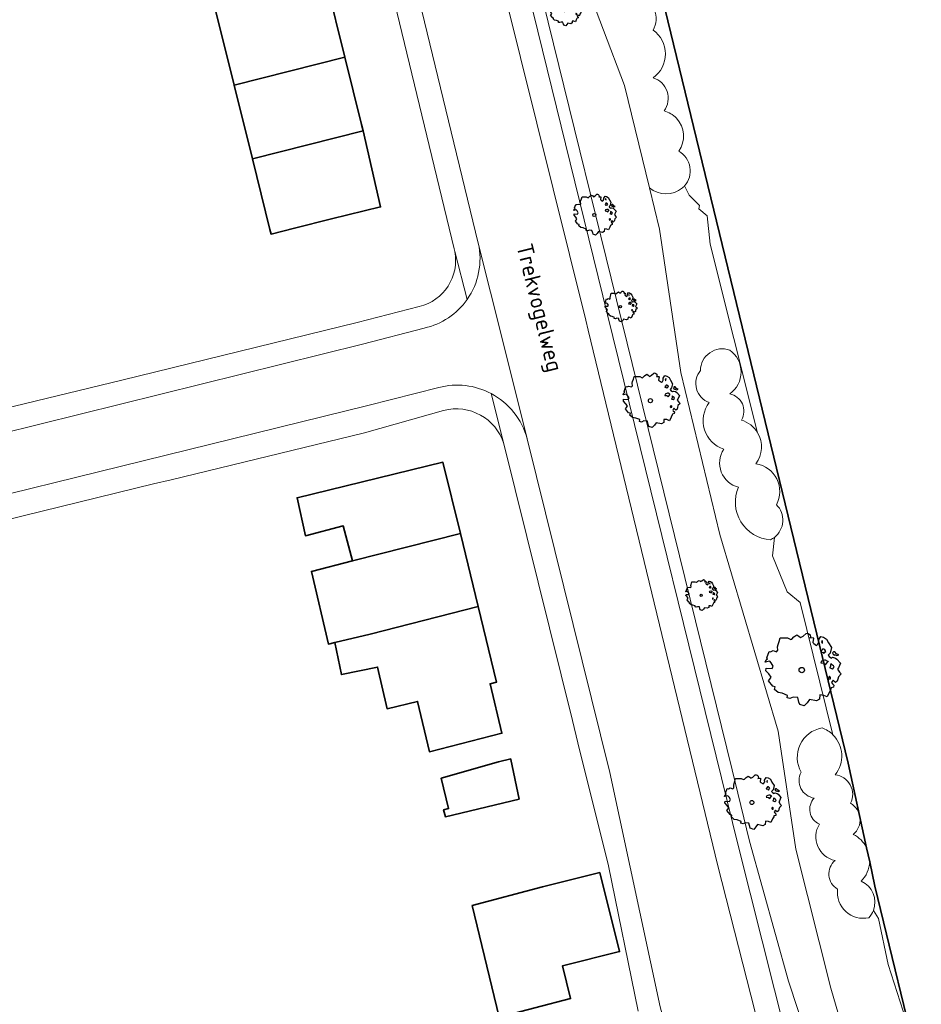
# Model space of a CAD drawing. Header units: metres. Extents: x 152391 to 157968, y 462336 to 467280.
# Tile 602 of 656: x 156572 to 156647, y 464230 to 464312. Entities that reach past the tile are written whole.
import ezdxf
from ezdxf.enums import TextEntityAlignment as Align

# ---------------------------------------------------------------- set-up
doc = ezdxf.new("R2010")
doc.units = ezdxf.units.M
doc.header["$LTSCALE"] = 0.75
doc.layers.get('0').update_dxf_attribs({"lineweight": 25})
for name, color, linetype, lineweight in [('B-GV-GR-BOOM-S', 252, 'Continuous', 25), ('B-WE-GK-BESCHOEIING-G', 251, 'GK-BESCHOEIING', 35), ('B-WE-GR-BOS_LOOF-GV', 251, 'Continuous', 13), ('B-WE-GW-TALUD_KRUIN-G', 251, 'Continuous', 18), ('B-WE-OG-BEBOUWING-GV', 6, 'Continuous', 35), ('B-WE-OG-TERREIN_CULTUURSCHEIDING-GV', 251, 'Continuous', 18), ('B-WE-OG-TOPOGRAFIE-T18', 1, 'Continuous', 18), ('B-WE-OG-WATER_SLOOT-GV', 251, 'Continuous', 18), ('B-WE-VH-VERHARDING_ASFALT-GV', 251, 'Continuous', 18), ('B-WE-VH-VERHARDING_TEGEL-GV', 251, 'Continuous', 18)]:
    doc.layers.add(name, color=color, linetype=linetype, lineweight=lineweight)
doc.styles.add('NLCS-ISO-M750-T18', font='NLCS-ISO.ttf', dxfattribs={"height": 1.35})
doc.linetypes.add('GK-BESCHOEIING', pattern='A,30,-5,[1,NLCS.SHX,S=1,R=0,X=0,Y=0],-5', length=40)

# ---------------------------------------------------------------- blocks, each defined once
blk = doc.blocks.new('SGR-BOOM_21_30')
at = {"linetype": 'Continuous'}
for p, q in [((-0.365, 1.548), (-0.226, 1.647)), ((-0.226, 1.647), (-0.133, 1.581)), ((0.065, 1.581), (0.205, 1.712)), ((0.205, 1.712), (0.263, 1.729)), ((0.263, 1.729), (0.333, 1.696)), ((0.333, 1.696), (0.391, 1.647)), ((0.391, 1.647), (0.402, 1.532)), ((-1.633, 0.579), (-1.528, 0.875)), ((-1.528, 0.875), (-1.458, 0.858)), ((-1.458, 0.858), (-1.342, 0.908)), ((-1.342, 0.908), (-1.179, 0.858)), ((-1.179, 0.858), (-1.121, 0.924)), ((-1.133, 1.088), (-1.109, 1.187)), ((-1.121, 0.924), (-1.133, 1.088)), ((-1.109, 1.187), (-1.051, 1.335)), ((-1.051, 1.335), (-1.016, 1.499)), ((-1.016, 1.499), (-0.668, 1.499)), ((-0.668, 1.499), (-0.516, 1.433)), ((-0.516, 1.433), (-0.47, 1.45)), ((-0.47, 1.45), (-0.365, 1.548)), ((-0.133, 1.581), (-0.063, 1.515)), ((-0.063, 1.515), (0.065, 1.581)), ((0.402, 1.532), (0.379, 1.499)), ((0.379, 1.499), (0.53, 1.515)), ((0.542, 1.483), (0.507, 1.285)), ((0.507, 1.285), (0.565, 1.236)), ((0.53, 1.515), (0.542, 1.483)), ((0.565, 1.236), (0.693, 1.154)), ((0.693, 1.154), (0.751, 1.203)), ((0.751, 1.203), (0.798, 1.285)), ((0.786, 1.4), (0.891, 1.565)), ((0.798, 1.285), (0.786, 1.4)), ((0.891, 1.565), (1.019, 1.532)), ((0.937, 0.908), (0.891, 0.875)), ((0.891, 0.875), (0.926, 0.825)), ((0.972, 1.368), (0.926, 1.335)), ((0.926, 1.335), (0.949, 1.253)), ((0.926, 0.825), (0.984, 0.842)), ((0.972, 0.973), (0.937, 0.908)), ((0.949, 1.253), (0.961, 1.236)), ((0.961, 1.269), (0.972, 1.368)), ((1.03, 0.973), (0.972, 0.973)), ((0.984, 0.842), (1.03, 0.776)), ((1.019, 1.532), (1.158, 1.45)), ((1.077, 0.94), (1.03, 0.973)), ((1.03, 0.776), (1.077, 0.842)), ((1.124, 0.875), (1.077, 0.94)), ((1.077, 0.842), (1.124, 0.875)), ((1.158, 1.45), (1.251, 1.269)), ((1.251, 1.269), (1.379, 1.055)), ((1.379, 1.055), (1.321, 0.793)), ((1.472, 0.858), (1.438, 0.809)), ((1.542, 0.858), (1.472, 0.858)), ((1.624, 0.76), (1.542, 0.858)), ((-1.703, 0.365), (-1.656, 0.48)), ((-1.493, 0.415), (-1.703, 0.365)), ((-1.679, -0.029), (-1.668, 0.086)), ((-1.668, 0.086), (-1.389, 0.07)), ((-1.656, 0.48), (-1.598, 0.53)), ((-1.598, 0.53), (-1.633, 0.579)), ((-1.423, 0.333), (-1.493, 0.415)), ((-1.33, 0.185), (-1.423, 0.333)), ((-1.389, 0.07), (-1.33, 0.185)), ((0.926, 0.415), (0.891, 0.333)), ((0.891, 0.333), (1.03, 0.316)), ((1.054, 0.464), (0.926, 0.415)), ((1.03, 0.316), (1.112, 0.251)), ((1.112, 0.464), (1.054, 0.464)), ((1.217, 0.398), (1.112, 0.464)), ((1.112, 0.251), (1.205, 0.365)), ((1.205, 0.365), (1.24, 0.415)), ((1.321, 0.793), (1.228, 0.694)), ((1.228, 0.694), (1.275, 0.628)), ((1.275, 0.628), (1.379, 0.563)), ((1.344, 0.185), (1.31, 0.103)), ((1.434, 0.049), (1.31, 0.103)), ((1.356, 0.3), (1.344, 0.234)), ((1.344, 0.234), (1.344, 0.185)), ((1.426, 0.234), (1.356, 0.3)), ((1.379, 0.563), (1.438, 0.595)), ((1.472, 0.201), (1.426, 0.234)), ((1.434, 0.049), (1.507, 0.136)), ((1.438, 0.809), (1.461, 0.743)), ((1.438, 0.595), (1.565, 0.563)), ((1.461, 0.743), (1.531, 0.694)), ((1.507, 0.136), (1.472, 0.201)), ((1.531, 0.727), (1.635, 0.678)), ((1.531, 0.694), (1.542, 0.727)), ((1.565, 0.563), (1.635, 0.513)), ((1.728, 0.71), (1.624, 0.76)), ((1.635, 0.678), (1.728, 0.71)), ((1.635, 0.513), (1.81, 0.316)), ((1.717, 0.103), (1.67, 0.037)), ((1.67, 0.037), (1.763, -0.094)), ((1.81, 0.316), (1.717, 0.103)), ((-1.54, -0.177), (-1.679, -0.029)), ((-1.551, -0.505), (-1.493, -0.423)), ((-1.354, -0.752), (-1.551, -0.505)), ((-1.435, -0.324), (-1.54, -0.177)), ((-1.493, -0.423), (-1.435, -0.324)), ((-1.249, -0.784), (-1.354, -0.752)), ((-1.272, -0.899), (-1.249, -0.784)), ((1.286, -0.292), (1.24, -0.357)), ((1.24, -0.357), (1.251, -0.423)), ((1.263, -0.423), (1.333, -0.407)), ((1.333, -0.341), (1.286, -0.292)), ((1.333, -0.407), (1.333, -0.341)), ((1.484, -0.801), (1.368, -0.834)), ((1.461, -0.472), (1.391, -0.587)), ((1.391, -0.587), (1.426, -0.637)), ((1.426, -0.637), (1.496, -0.702)), ((1.577, -0.587), (1.461, -0.472)), ((1.496, -0.702), (1.484, -0.801)), ((1.658, -0.522), (1.577, -0.587)), ((1.682, -0.423), (1.658, -0.522)), ((1.717, -0.308), (1.682, -0.423)), ((1.845, -0.177), (1.717, -0.308)), ((1.763, -0.094), (1.845, -0.177)), ((-1.109, -1.047), (-1.272, -0.899)), ((-0.912, -1.08), (-1.109, -1.047)), ((-0.668, -1.179), (-0.912, -1.08)), ((-0.679, -1.294), (-0.668, -1.179)), ((-0.551, -1.326), (-0.679, -1.294)), ((-0.4, -1.261), (-0.551, -1.326)), ((-0.191, -1.277), (-0.4, -1.261)), ((-0.156, -1.425), (-0.191, -1.277)), ((-0.133, -1.491), (-0.156, -1.425)), ((-0.098, -1.606), (-0.133, -1.491)), ((0.112, -1.671), (-0.098, -1.606)), ((0.251, -1.524), (0.112, -1.671)), ((0.356, -1.376), (0.251, -1.524)), ((0.682, -1.441), (0.356, -1.376)), ((0.833, -1.359), (0.682, -1.441)), ((0.844, -1.162), (0.833, -1.359)), ((1.03, -1.179), (0.844, -1.162)), ((1.182, -1.244), (1.03, -1.179)), ((1.286, -1.014), (1.182, -1.244)), ((1.356, -0.883), (1.286, -1.014)), ((1.368, -0.834), (1.356, -0.883))]:
    blk.add_line(p, q, dxfattribs=at)
blk.add_circle((0, 0), 0.126, dxfattribs=at)
blk = doc.blocks.new('SGR-BOOM_31_50')
at = {"linetype": 'Continuous'}
for p, q in [((-1.479, 1.582), (-1.402, 1.78)), ((-1.402, 1.78), (-1.355, 1.999)), ((-1.355, 1.999), (-0.89, 1.999)), ((-0.89, 1.999), (-0.688, 1.911)), ((-0.688, 1.911), (-0.626, 1.933)), ((-0.626, 1.933), (-0.487, 2.064)), ((-0.487, 2.064), (-0.301, 2.196)), ((-0.301, 2.196), (-0.177, 2.108)), ((-0.177, 2.108), (-0.084, 2.02)), ((-0.084, 2.02), (0.087, 2.108)), ((0.087, 2.108), (0.273, 2.283)), ((0.273, 2.283), (0.351, 2.305)), ((0.351, 2.305), (0.444, 2.261)), ((0.444, 2.261), (0.521, 2.196)), ((0.537, 2.042), (0.506, 1.999)), ((0.506, 1.999), (0.707, 2.02)), ((0.521, 2.196), (0.537, 2.042)), ((0.723, 1.977), (0.676, 1.714)), ((0.676, 1.714), (0.754, 1.648)), ((0.707, 2.02), (0.723, 1.977)), ((0.754, 1.648), (0.924, 1.539)), ((1.002, 1.604), (1.064, 1.714)), ((1.048, 1.867), (1.188, 2.086)), ((1.064, 1.714), (1.048, 1.867)), ((1.188, 2.086), (1.358, 2.042)), ((1.296, 1.823), (1.234, 1.78)), ((1.234, 1.78), (1.265, 1.67)), ((1.265, 1.67), (1.281, 1.648)), ((1.281, 1.692), (1.296, 1.823)), ((1.358, 2.042), (1.545, 1.933)), ((1.545, 1.933), (1.669, 1.692)), ((1.669, 1.692), (1.839, 1.407)), ((-2.177, 0.772), (-2.038, 1.166)), ((-2.038, 1.166), (-1.944, 1.144)), ((-1.944, 1.144), (-1.789, 1.21)), ((-1.789, 1.21), (-1.572, 1.144)), ((-1.572, 1.144), (-1.495, 1.232)), ((-1.51, 1.451), (-1.479, 1.582)), ((-1.495, 1.232), (-1.51, 1.451)), ((0.924, 1.539), (1.002, 1.604)), ((1.25, 1.21), (1.188, 1.166)), ((1.188, 1.166), (1.234, 1.101)), ((1.234, 1.101), (1.312, 1.122)), ((1.296, 1.298), (1.25, 1.21)), ((1.374, 1.298), (1.296, 1.298)), ((1.312, 1.122), (1.374, 1.035)), ((1.436, 1.254), (1.374, 1.298)), ((1.374, 1.035), (1.436, 1.122)), ((1.498, 1.166), (1.436, 1.254)), ((1.436, 1.122), (1.498, 1.166)), ((1.762, 1.057), (1.638, 0.925)), ((1.638, 0.925), (1.7, 0.838)), ((1.7, 0.838), (1.839, 0.75)), ((1.839, 1.407), (1.762, 1.057)), ((1.963, 1.144), (1.917, 1.079)), ((1.917, 1.079), (1.948, 0.991)), ((1.948, 0.991), (2.041, 0.925)), ((2.056, 1.144), (1.963, 1.144)), ((2.041, 0.969), (2.18, 0.903)), ((2.041, 0.925), (2.056, 0.969)), ((2.165, 1.013), (2.056, 1.144)), ((2.304, 0.947), (2.165, 1.013)), ((2.18, 0.903), (2.304, 0.947)), ((-2.27, 0.487), (-2.208, 0.641)), ((-1.991, 0.553), (-2.27, 0.487)), ((-2.239, -0.038), (-2.224, 0.115)), ((-2.224, 0.115), (-1.851, 0.093)), ((-2.208, 0.641), (-2.131, 0.706)), ((-2.131, 0.706), (-2.177, 0.772)), ((-1.898, 0.444), (-1.991, 0.553)), ((-1.774, 0.246), (-1.898, 0.444)), ((-1.851, 0.093), (-1.774, 0.246)), ((1.234, 0.553), (1.188, 0.444)), ((1.188, 0.444), (1.374, 0.422)), ((1.405, 0.619), (1.234, 0.553)), ((1.374, 0.422), (1.483, 0.334)), ((1.483, 0.619), (1.405, 0.619)), ((1.622, 0.531), (1.483, 0.619)), ((1.483, 0.334), (1.607, 0.487)), ((1.607, 0.487), (1.653, 0.553)), ((1.793, 0.246), (1.746, 0.137)), ((1.911, 0.065), (1.746, 0.137)), ((1.808, 0.4), (1.793, 0.312)), ((1.793, 0.312), (1.793, 0.246)), ((1.901, 0.312), (1.808, 0.4)), ((1.839, 0.75), (1.917, 0.794)), ((1.963, 0.268), (1.901, 0.312)), ((1.911, 0.065), (2.01, 0.181)), ((1.917, 0.794), (2.087, 0.75)), ((2.01, 0.181), (1.963, 0.268)), ((2.087, 0.75), (2.18, 0.684)), ((2.18, 0.684), (2.413, 0.422)), ((2.289, 0.137), (2.227, 0.049)), ((2.227, 0.049), (2.351, -0.126)), ((2.413, 0.422), (2.289, 0.137)), ((-2.053, -0.235), (-2.239, -0.038)), ((-2.069, -0.673), (-1.991, -0.564)), ((-1.805, -1.002), (-2.069, -0.673)), ((-1.913, -0.433), (-2.053, -0.235)), ((-1.991, -0.564), (-1.913, -0.433)), ((1.715, -0.389), (1.653, -0.476)), ((1.653, -0.476), (1.669, -0.564)), ((1.684, -0.564), (1.777, -0.542)), ((1.777, -0.454), (1.715, -0.389)), ((1.777, -0.542), (1.777, -0.454)), ((1.948, -0.63), (1.855, -0.783)), ((1.855, -0.783), (1.901, -0.849)), ((2.103, -0.783), (1.948, -0.63)), ((2.211, -0.695), (2.103, -0.783)), ((2.242, -0.564), (2.211, -0.695)), ((2.289, -0.411), (2.242, -0.564)), ((2.459, -0.235), (2.289, -0.411)), ((2.351, -0.126), (2.459, -0.235)), ((-1.665, -1.046), (-1.805, -1.002)), ((-1.696, -1.199), (-1.665, -1.046)), ((-1.479, -1.396), (-1.696, -1.199)), ((-1.216, -1.44), (-1.479, -1.396)), ((-0.89, -1.571), (-1.216, -1.44)), ((-0.906, -1.725), (-0.89, -1.571)), ((1.126, -1.55), (1.11, -1.812)), ((1.374, -1.571), (1.126, -1.55)), ((1.576, -1.659), (1.374, -1.571)), ((1.715, -1.352), (1.576, -1.659)), ((1.808, -1.177), (1.715, -1.352)), ((1.824, -1.112), (1.808, -1.177)), ((1.979, -1.068), (1.824, -1.112)), ((1.901, -0.849), (1.994, -0.936)), ((1.994, -0.936), (1.979, -1.068)), ((-0.735, -1.769), (-0.906, -1.725)), ((-0.533, -1.681), (-0.735, -1.769)), ((-0.254, -1.703), (-0.533, -1.681)), ((-0.208, -1.9), (-0.254, -1.703)), ((-0.177, -1.988), (-0.208, -1.9)), ((-0.13, -2.141), (-0.177, -1.988)), ((0.149, -2.229), (-0.13, -2.141)), ((0.335, -2.031), (0.149, -2.229)), ((0.475, -1.834), (0.335, -2.031)), ((0.909, -1.922), (0.475, -1.834)), ((1.11, -1.812), (0.909, -1.922))]:
    blk.add_line(p, q, dxfattribs=at)
blk.add_circle((0, 0), 0.169, dxfattribs=at)
blk = doc.blocks.new('SGR-BOOM_50_100')
at = {"linetype": 'Continuous'}
for p, q in [((-1.869, 2.373), (-1.807, 2.665)), ((-1.807, 2.665), (-1.187, 2.665)), ((-1.187, 2.665), (-0.918, 2.548)), ((-0.918, 2.548), (-0.835, 2.577)), ((-0.835, 2.577), (-0.649, 2.752)), ((-0.649, 2.752), (-0.401, 2.928)), ((-0.401, 2.928), (-0.236, 2.811)), ((-0.236, 2.811), (-0.112, 2.694)), ((-0.112, 2.694), (0.116, 2.811)), ((0.116, 2.811), (0.364, 3.044)), ((0.364, 3.044), (0.467, 3.074)), ((0.467, 3.074), (0.591, 3.015)), ((0.591, 3.015), (0.695, 2.928)), ((0.715, 2.723), (0.674, 2.665)), ((0.674, 2.665), (0.943, 2.694)), ((0.695, 2.928), (0.715, 2.723)), ((0.964, 2.636), (0.902, 2.285)), ((0.943, 2.694), (0.964, 2.636)), ((1.398, 2.49), (1.584, 2.782)), ((1.418, 2.285), (1.398, 2.49)), ((1.584, 2.782), (1.811, 2.723)), ((1.811, 2.723), (2.059, 2.577)), ((2.059, 2.577), (2.225, 2.256)), ((-2.096, 1.526), (-1.993, 1.643)), ((-2.014, 1.935), (-1.972, 2.11)), ((-1.993, 1.643), (-2.014, 1.935)), ((-1.972, 2.11), (-1.869, 2.373)), ((0.902, 2.285), (1.005, 2.198)), ((1.005, 2.198), (1.232, 2.052)), ((1.232, 2.052), (1.336, 2.139)), ((1.336, 2.139), (1.418, 2.285)), ((1.729, 2.431), (1.646, 2.373)), ((1.646, 2.373), (1.687, 2.227)), ((1.729, 1.73), (1.667, 1.613)), ((1.687, 2.227), (1.708, 2.198)), ((1.708, 2.256), (1.729, 2.431)), ((1.832, 1.73), (1.729, 1.73)), ((1.915, 1.672), (1.832, 1.73)), ((1.997, 1.555), (1.915, 1.672)), ((2.225, 2.256), (2.452, 1.876)), ((2.452, 1.876), (2.349, 1.409)), ((-3.027, 0.65), (-2.944, 0.854)), ((-2.944, 0.854), (-2.841, 0.942)), ((-2.903, 1.029), (-2.717, 1.555)), ((-2.841, 0.942), (-2.903, 1.029)), ((-2.717, 1.555), (-2.593, 1.526)), ((-2.593, 1.526), (-2.386, 1.613)), ((-2.386, 1.613), (-2.096, 1.526)), ((1.667, 1.613), (1.584, 1.555)), ((1.584, 1.555), (1.646, 1.467)), ((1.646, 1.467), (1.749, 1.497)), ((1.873, 0.825), (1.646, 0.737)), ((1.749, 1.497), (1.832, 1.38)), ((1.832, 1.38), (1.915, 1.497)), ((1.977, 0.825), (1.873, 0.825)), ((1.915, 1.497), (1.997, 1.555)), ((2.163, 0.708), (1.977, 0.825)), ((2.349, 1.409), (2.183, 1.234)), ((2.183, 1.234), (2.266, 1.117)), ((2.266, 1.117), (2.452, 1)), ((2.452, 1), (2.556, 1.059)), ((2.618, 1.526), (2.556, 1.438)), ((2.556, 1.438), (2.597, 1.321)), ((2.556, 1.059), (2.783, 1)), ((2.597, 1.321), (2.721, 1.234)), ((2.742, 1.526), (2.618, 1.526)), ((2.721, 1.292), (2.907, 1.205)), ((2.721, 1.234), (2.742, 1.292)), ((2.886, 1.351), (2.742, 1.526)), ((2.783, 1), (2.907, 0.913)), ((3.072, 1.263), (2.886, 1.351)), ((2.907, 1.205), (3.072, 1.263)), ((2.907, 0.913), (3.217, 0.562)), ((-2.655, 0.737), (-3.027, 0.65)), ((-2.985, -0.051), (-2.965, 0.153)), ((-2.965, 0.153), (-2.469, 0.124)), ((-2.531, 0.591), (-2.655, 0.737)), ((-2.365, 0.329), (-2.531, 0.591)), ((-2.469, 0.124), (-2.365, 0.329)), ((1.646, 0.737), (1.584, 0.591)), ((1.584, 0.591), (1.832, 0.562)), ((1.832, 0.562), (1.977, 0.445)), ((1.977, 0.445), (2.142, 0.65)), ((2.142, 0.65), (2.204, 0.737)), ((2.39, 0.329), (2.328, 0.183)), ((2.549, 0.087), (2.328, 0.183)), ((2.411, 0.533), (2.39, 0.416)), ((2.39, 0.416), (2.39, 0.329)), ((2.535, 0.416), (2.411, 0.533)), ((2.618, 0.358), (2.535, 0.416)), ((2.549, 0.087), (2.68, 0.241)), ((2.68, 0.241), (2.618, 0.358)), ((3.052, 0.183), (2.969, 0.066)), ((2.969, 0.066), (3.135, -0.168)), ((3.217, 0.562), (3.052, 0.183)), ((-2.737, -0.314), (-2.985, -0.051)), ((-2.758, -0.898), (-2.655, -0.752)), ((-2.551, -0.577), (-2.737, -0.314)), ((-2.655, -0.752), (-2.551, -0.577)), ((2.287, -0.518), (2.204, -0.635)), ((2.204, -0.635), (2.225, -0.752)), ((2.245, -0.752), (2.37, -0.723)), ((2.37, -0.606), (2.287, -0.518)), ((2.37, -0.723), (2.37, -0.606)), ((2.99, -0.752), (2.948, -0.927)), ((3.052, -0.548), (2.99, -0.752)), ((3.279, -0.314), (3.052, -0.548)), ((3.135, -0.168), (3.279, -0.314)), ((-2.407, -1.336), (-2.758, -0.898)), ((-2.22, -1.394), (-2.407, -1.336)), ((-2.262, -1.599), (-2.22, -1.394)), ((-1.972, -1.862), (-2.262, -1.599)), ((2.411, -1.57), (2.287, -1.803)), ((2.432, -1.482), (2.411, -1.57)), ((2.638, -1.424), (2.432, -1.482)), ((2.597, -0.84), (2.473, -1.044)), ((2.473, -1.044), (2.535, -1.132)), ((2.535, -1.132), (2.659, -1.248)), ((2.804, -1.044), (2.597, -0.84)), ((2.659, -1.248), (2.638, -1.424)), ((2.948, -0.927), (2.804, -1.044)), ((-1.621, -1.92), (-1.972, -1.862)), ((-1.187, -2.095), (-1.621, -1.92)), ((-1.207, -2.3), (-1.187, -2.095)), ((-0.98, -2.358), (-1.207, -2.3)), ((-0.711, -2.241), (-0.98, -2.358)), ((-0.339, -2.271), (-0.711, -2.241)), ((-0.277, -2.533), (-0.339, -2.271)), ((0.633, -2.446), (0.447, -2.709)), ((1.212, -2.563), (0.633, -2.446)), ((1.48, -2.417), (1.212, -2.563)), ((1.501, -2.066), (1.48, -2.417)), ((1.832, -2.095), (1.501, -2.066)), ((2.101, -2.212), (1.832, -2.095)), ((2.287, -1.803), (2.101, -2.212)), ((-0.236, -2.65), (-0.277, -2.533)), ((-0.174, -2.855), (-0.236, -2.65)), ((0.199, -2.971), (-0.174, -2.855)), ((0.447, -2.709), (0.199, -2.971))]:
    blk.add_line(p, q, dxfattribs=at)
blk.add_circle((0, 0), 0.225, dxfattribs=at)
blk = doc.blocks.new('SGR-BOOM_0_20')
at = {"linetype": 'Continuous'}
for p, q in [((-0.85, 0.816), (-0.832, 0.89)), ((-0.832, 0.89), (-0.788, 1.001)), ((-0.788, 1.001), (-0.762, 1.124)), ((-0.762, 1.124), (-0.501, 1.124)), ((-0.501, 1.124), (-0.387, 1.075)), ((-0.387, 1.075), (-0.352, 1.087)), ((-0.352, 1.087), (-0.274, 1.161)), ((-0.274, 1.161), (-0.169, 1.235)), ((-0.169, 1.235), (-0.099, 1.186)), ((-0.099, 1.186), (-0.047, 1.137)), ((-0.047, 1.137), (0.049, 1.186)), ((0.049, 1.186), (0.154, 1.284)), ((0.154, 1.284), (0.197, 1.297)), ((0.197, 1.297), (0.25, 1.272)), ((0.25, 1.272), (0.293, 1.235)), ((0.302, 1.149), (0.284, 1.124)), ((0.284, 1.124), (0.398, 1.137)), ((0.293, 1.235), (0.302, 1.149)), ((0.407, 1.112), (0.38, 0.964)), ((0.38, 0.964), (0.424, 0.927)), ((0.398, 1.137), (0.407, 1.112)), ((0.424, 0.927), (0.52, 0.865)), ((0.52, 0.865), (0.564, 0.902)), ((0.564, 0.902), (0.598, 0.964)), ((0.59, 1.05), (0.668, 1.173)), ((0.598, 0.964), (0.59, 1.05)), ((0.668, 1.173), (0.764, 1.149)), ((0.729, 1.026), (0.694, 1.001)), ((0.694, 1.001), (0.712, 0.939)), ((0.712, 0.939), (0.721, 0.927)), ((0.721, 0.952), (0.729, 1.026)), ((0.764, 1.149), (0.869, 1.087)), ((0.869, 1.087), (0.939, 0.952)), ((0.939, 0.952), (1.035, 0.792)), ((-1.277, 0.274), (-1.242, 0.36)), ((-1.12, 0.311), (-1.277, 0.274)), ((-1.259, -0.022), (-1.251, 0.065)), ((-1.251, 0.065), (-1.041, 0.052)), ((-1.242, 0.36), (-1.198, 0.397)), ((-1.225, 0.434), (-1.146, 0.656)), ((-1.198, 0.397), (-1.225, 0.434)), ((-1.146, 0.656), (-1.094, 0.644)), ((-1.068, 0.249), (-1.12, 0.311)), ((-1.094, 0.644), (-1.007, 0.681)), ((-0.998, 0.139), (-1.068, 0.249)), ((-1.041, 0.052), (-0.998, 0.139)), ((-1.007, 0.681), (-0.884, 0.644)), ((-0.884, 0.644), (-0.841, 0.693)), ((-0.841, 0.693), (-0.85, 0.816)), ((0.703, 0.681), (0.668, 0.656)), ((0.668, 0.656), (0.694, 0.619)), ((0.694, 0.311), (0.668, 0.249)), ((0.668, 0.249), (0.773, 0.237)), ((0.694, 0.619), (0.738, 0.631)), ((0.79, 0.348), (0.694, 0.311)), ((0.729, 0.73), (0.703, 0.681)), ((0.773, 0.73), (0.729, 0.73)), ((0.738, 0.631), (0.773, 0.582)), ((0.808, 0.705), (0.773, 0.73)), ((0.773, 0.582), (0.808, 0.631)), ((0.773, 0.237), (0.834, 0.188)), ((0.834, 0.348), (0.79, 0.348)), ((0.843, 0.656), (0.808, 0.705)), ((0.808, 0.631), (0.843, 0.656)), ((0.912, 0.299), (0.834, 0.348)), ((0.834, 0.188), (0.904, 0.274)), ((0.904, 0.274), (0.93, 0.311)), ((0.991, 0.594), (0.921, 0.521)), ((0.921, 0.521), (0.956, 0.471)), ((0.956, 0.471), (1.035, 0.422)), ((1.008, 0.139), (0.982, 0.077)), ((1.075, 0.037), (0.982, 0.077)), ((1.035, 0.792), (0.991, 0.594)), ((1.017, 0.225), (1.008, 0.176)), ((1.008, 0.176), (1.008, 0.139)), ((1.069, 0.176), (1.017, 0.225)), ((1.035, 0.422), (1.078, 0.447)), ((1.104, 0.151), (1.069, 0.176)), ((1.075, 0.037), (1.13, 0.102)), ((1.104, 0.644), (1.078, 0.607)), ((1.078, 0.607), (1.096, 0.557)), ((1.078, 0.447), (1.174, 0.422)), ((1.096, 0.557), (1.148, 0.521)), ((1.157, 0.644), (1.104, 0.644)), ((1.13, 0.102), (1.104, 0.151)), ((1.148, 0.545), (1.226, 0.508)), ((1.148, 0.521), (1.157, 0.545)), ((1.218, 0.57), (1.157, 0.644)), ((1.174, 0.422), (1.226, 0.385)), ((1.296, 0.533), (1.218, 0.57)), ((1.226, 0.508), (1.296, 0.533)), ((1.226, 0.385), (1.357, 0.237)), ((1.287, 0.077), (1.253, 0.028)), ((1.253, 0.028), (1.322, -0.071)), ((1.357, 0.237), (1.287, 0.077)), ((-1.155, -0.132), (-1.259, -0.022)), ((-1.164, -0.379), (-1.12, -0.317)), ((-1.015, -0.564), (-1.164, -0.379)), ((-1.076, -0.243), (-1.155, -0.132)), ((-1.12, -0.317), (-1.076, -0.243)), ((-0.937, -0.588), (-1.015, -0.564)), ((-0.954, -0.675), (-0.937, -0.588)), ((-0.832, -0.785), (-0.954, -0.675)), ((-0.684, -0.81), (-0.832, -0.785)), ((-0.501, -0.884), (-0.684, -0.81)), ((0.965, -0.761), (0.886, -0.933)), ((0.965, -0.219), (0.93, -0.268)), ((0.93, -0.268), (0.939, -0.317)), ((0.947, -0.317), (1, -0.305)), ((1, -0.256), (0.965, -0.219)), ((1.017, -0.662), (0.965, -0.761)), ((1, -0.305), (1, -0.256)), ((1.026, -0.625), (1.017, -0.662)), ((1.113, -0.601), (1.026, -0.625)), ((1.096, -0.354), (1.043, -0.44)), ((1.043, -0.44), (1.069, -0.477)), ((1.069, -0.477), (1.122, -0.527)), ((1.183, -0.44), (1.096, -0.354)), ((1.122, -0.527), (1.113, -0.601)), ((1.244, -0.391), (1.183, -0.44)), ((1.261, -0.317), (1.244, -0.391)), ((1.287, -0.231), (1.261, -0.317)), ((1.383, -0.132), (1.287, -0.231)), ((1.322, -0.071), (1.383, -0.132)), ((-0.509, -0.97), (-0.501, -0.884)), ((-0.413, -0.995), (-0.509, -0.97)), ((-0.3, -0.946), (-0.413, -0.995)), ((-0.143, -0.958), (-0.3, -0.946)), ((-0.117, -1.069), (-0.143, -0.958)), ((-0.099, -1.118), (-0.117, -1.069)), ((-0.073, -1.204), (-0.099, -1.118)), ((0.084, -1.254), (-0.073, -1.204)), ((0.188, -1.143), (0.084, -1.254)), ((0.267, -1.032), (0.188, -1.143)), ((0.511, -1.081), (0.267, -1.032)), ((0.625, -1.019), (0.511, -1.081)), ((0.633, -0.872), (0.625, -1.019)), ((0.773, -0.884), (0.633, -0.872)), ((0.886, -0.933), (0.773, -0.884))]:
    blk.add_line(p, q, dxfattribs=at)
blk.add_circle((0, 0), 0.0948, dxfattribs=at)

msp = doc.modelspace()

# ---------------------------------------------------------------- linework, layer by layer
at = {"layer": 'B-WE-GK-BESCHOEIING-G'}
for points in [[(156622.175, 464325.164), (156640.46, 464249.866), (156641.98, 464242.867)], [(156642.233, 464241.705), (156641.98, 464242.867)], [(156646.506, 464223.843), (156642.674, 464239.674), (156642.233, 464241.705)]]:
    msp.add_lwpolyline(points, dxfattribs=at)
at = {"layer": 'B-WE-GR-BOS_LOOF-GV'}
for points in [[(156618.397, 464315.315), (156621.88, 464306.096), (156623.951, 464297.62)], [(156642.233, 464241.705), (156641.98, 464242.867)]]:
    msp.add_lwpolyline(points, dxfattribs=at)
for points in [[(156624.255, 464310.695, 0.520874), (156623.035, 464313.437)], [(156624.255, 464306.735, 0.520707), (156624.255, 464310.695)], [(156625.17, 464303.993, 0.520403), (156624.255, 464306.735)], [(156626.19, 464303.385, 0.138938), (156625.17, 464303.993)], [(156626.39, 464300.642, 0.35581), (156626.19, 464303.385)], [(156626.873, 464297.77, 0.478804), (156626.39, 464300.642)], [(156623.951, 464297.62, 0.366616), (156626.695, 464297.596)], [(156626.695, 464297.596, 0.034087), (156626.873, 464297.77)], [(156630.615, 464284.144, 0.520927), (156628.193, 464282.45)], [(156630.615, 464280.515, 0.520805), (156630.615, 464284.144)], [(156628.193, 464282.45, 0.520539), (156628.92, 464279.789)], [(156631.584, 464278.337, 0.520956), (156630.615, 464280.515)], [(156628.92, 464279.789, 0.520584), (156630.131, 464275.918)], [(156632.935, 464277.277, 0.191175), (156631.584, 464278.337)], [(156632.796, 464274.708, 0.300102), (156632.935, 464277.277)], [(156630.131, 464275.918, 0.520329), (156631.342, 464272.772)], [(156634.491, 464271.321, 0.520605), (156632.796, 464274.708)], [(156631.342, 464272.772, 0.520524), (156634.007, 464268.417)], [(156634.324, 464268.612, 0.456643), (156634.491, 464271.321)], [(156634.007, 464268.417, 0.054392), (156634.324, 464268.612)], [(156638.277, 464252.8, 0.520148), (156636.55, 464249.134)], [(156639.18, 464252.236, 0.108423), (156638.277, 464252.8)], [(156639.357, 464248.919, 0.388608), (156639.18, 464252.236)], [(156636.55, 464249.134, 0.520401), (156637.63, 464246.978)], [(156640.652, 464246.547, 0.520613), (156639.357, 464248.919)], [(156637.63, 464246.978, 0.520828), (156638.061, 464244.822)], [(156640.868, 464243.959, 0.520082), (156640.652, 464246.547)], [(156638.061, 464244.822, 0.520723), (156639.357, 464241.803)], [(156641.98, 464242.867, 0.166972), (156640.868, 464243.959)], [(156639.357, 464241.803, 0.52066), (156639.572, 464239.431)], [(156641.515, 464240.078, 0.191608), (156642.233, 464241.705)], [(156642.537, 464237.654, 0.406808), (156641.515, 464240.078)], [(156639.572, 464239.431, 0.520753), (156642.163, 464237.06)], [(156642.163, 464237.06, 0.094838), (156642.537, 464237.654)]]:
    msp.add_lwpolyline(points, format="xyb", dxfattribs=at)
at = {"layer": 'B-WE-GW-TALUD_KRUIN-G'}
msp.add_lwpolyline([(156623.951, 464297.62), (156624.789, 464294.191), (156626.566, 464282.286), (156629.798, 464268.845), (156634.645, 464252.523), (156636.099, 464242.73), (156639.008, 464231.209), (156641.755, 464221.8), (156643.809, 464215.639)], dxfattribs=at)
at = {"layer": 'B-WE-OG-BEBOUWING-GV'}
for points in [[(156598.687, 464308.441), (156597.156, 464314.61), (156587.98, 464312.224), (156589.496, 464306.117)], [(156589.496, 464306.117), (156591.007, 464300.027), (156600.192, 464302.339), (156600.071, 464302.864), (156598.687, 464308.441)], [(156592.467, 464294.143), (156592.557, 464293.777), (156594.5, 464294.261), (156597.565, 464295.024), (156601.645, 464296.023), (156600.192, 464302.339), (156591.007, 464300.027)], [(156599.312, 464266.654), (156608.266, 464268.919), (156606.826, 464274.844), (156594.72, 464271.902), (156595.405, 464268.743), (156598.552, 464269.558)], [(156608.266, 464268.919), (156599.312, 464266.654), (156595.901, 464265.791), (156597.321, 464259.759), (156597.851, 464259.886), (156600.781, 464260.586), (156609.736, 464262.875)], [(156600.781, 464260.586), (156597.851, 464259.886), (156598.394, 464257.223), (156601.402, 464257.842), (156602.184, 464254.386), (156604.713, 464255.001), (156605.698, 464250.825), (156611.712, 464252.362), (156610.736, 464256.465), (156611.263, 464256.593), (156609.736, 464262.875)], [(156606.679, 464248.642), (156607.29, 464246.115), (156606.871, 464245.996), (156607.023, 464245.431), (156613.145, 464246.898), (156612.458, 464250.194), (156612.452, 464250.225), (156611.428, 464249.998)], [(156609.235, 464238.071), (156611.477, 464228.796), (156617.416, 464230.348), (156616.738, 464233.055), (156621.478, 464234.242), (156619.835, 464240.806), (156615.095, 464239.619)]]:
    msp.add_lwpolyline(points, close=True, dxfattribs=at)
at = {"layer": 'B-WE-OG-TERREIN_CULTUURSCHEIDING-GV'}
for points in [[(156641.755, 464221.8), (156639.008, 464231.209), (156636.099, 464242.73), (156634.645, 464252.523), (156629.798, 464268.845), (156626.566, 464282.286), (156624.789, 464294.191), (156623.951, 464297.62), (156621.88, 464306.096), (156618.397, 464315.315), (156618.325, 464315.505), (156616.063, 464325.106), (156613.155, 464337.779), (156609.923, 464352.18), (156605.56, 464363.509), (156603.78, 464376.366), (156603.46, 464378.679), (156600.884, 464389.724), (156599.743, 464394.616), (156595.381, 464408.057), (156592.861, 464419.626), (156591.826, 464424.379), (156586.817, 464434.364), (156585.445, 464440.11)], [(156577.732, 464438.009), (156580.49, 464433.945), (156583.056, 464429.72), (156585.322, 464425.453), (156587.166, 464421.684), (156588.683, 464418.005), (156590.071, 464413.942), (156591.082, 464410.2), (156596.504, 464388.62), (156600.912, 464370.753), (156602.298, 464365.394), (156606.387, 464348.58), (156630.813, 464249.336), (156632.261, 464243.397), (156635.508, 464231.789), (156645.238, 464202.23)], [(156645.238, 464202.23), (156635.508, 464231.789), (156632.261, 464243.397), (156630.813, 464249.336), (156606.387, 464348.58), (156602.298, 464365.394), (156600.912, 464370.753), (156596.504, 464388.62), (156591.082, 464410.2), (156590.071, 464413.942), (156588.683, 464418.005), (156587.166, 464421.684), (156585.322, 464425.453), (156583.056, 464429.72), (156580.49, 464433.945), (156577.732, 464438.009)], [(156591.604, 464404.018), (156595.534, 464388.378), (156599.942, 464370.508), (156601.328, 464365.151), (156605.416, 464348.342), (156620.487, 464287.074), (156631.293, 464243.144), (156636.359, 464223.049), (156639.837, 464209.239), (156640.424, 464207.312)], [(156623.951, 464297.62), (156624.789, 464294.191), (156626.566, 464282.286), (156629.798, 464268.845), (156634.645, 464252.523), (156636.099, 464242.73), (156639.008, 464231.209), (156641.755, 464221.8), (156643.809, 464215.639)], [(156632.935, 464277.277), (156628.986, 464292.943), (156628.745, 464295.273), (156628.062, 464295.875), (156628.102, 464296.156), (156627.258, 464297), (156626.873, 464297.77)], [(156639.18, 464252.236), (156636.458, 464263.218), (156635.373, 464264.102), (156634.168, 464267.074), (156634.324, 464268.612)], [(156646.413, 464223.938), (156645.497, 464227.749), (156643.77, 464233.172), (156642.966, 464236.988), (156642.537, 464237.654)]]:
    msp.add_lwpolyline(points, dxfattribs=at)
for points in [[(156626.695, 464297.596, -0.366616), (156623.951, 464297.62)], [(156626.873, 464297.77, -0.034087), (156626.695, 464297.596)], [(156628.193, 464282.45, -0.520927), (156630.615, 464284.144)], [(156630.615, 464284.144, -0.520805), (156630.615, 464280.515)], [(156628.92, 464279.789, -0.520539), (156628.193, 464282.45)], [(156630.615, 464280.515, -0.520956), (156631.584, 464278.337)], [(156630.131, 464275.918, -0.520584), (156628.92, 464279.789)], [(156631.584, 464278.337, -0.191175), (156632.935, 464277.277)], [(156631.342, 464272.772, -0.520329), (156630.131, 464275.918)], [(156634.007, 464268.417, -0.520524), (156631.342, 464272.772)], [(156634.324, 464268.612, -0.054392), (156634.007, 464268.417)], [(156636.55, 464249.134, -0.520148), (156638.277, 464252.8)], [(156638.277, 464252.8, -0.108423), (156639.18, 464252.236)], [(156637.63, 464246.978, -0.520401), (156636.55, 464249.134)], [(156638.061, 464244.822, -0.520828), (156637.63, 464246.978)], [(156639.357, 464241.803, -0.520723), (156638.061, 464244.822)], [(156639.572, 464239.431, -0.52066), (156639.357, 464241.803)], [(156642.163, 464237.06, -0.520753), (156639.572, 464239.431)], [(156642.537, 464237.654, -0.094838), (156642.163, 464237.06)]]:
    msp.add_lwpolyline(points, format="xyb", dxfattribs=at)
at = {"layer": 'B-WE-OG-WATER_SLOOT-GV'}
for points in [[(156606.24, 464440.303), (156606.016, 464441.028), (156601.083, 464457.311), (156591.201, 464454.094), (156589.94, 464453.683), (156590.379, 464452.18), (156593.56, 464438.046), (156594.689, 464432.458), (156596.546, 464426.804), (156600.379, 464415.137), (156601.585, 464409.951), (156607.45, 464385.799), (156607.761, 464384.519), (156614.726, 464355.841), (156615.293, 464353.506), (156618.549, 464340.098), (156622.175, 464325.164), (156640.46, 464249.866), (156641.98, 464242.867), (156642.233, 464241.705), (156642.674, 464239.674), (156646.506, 464223.843), (156646.954, 464221.989)], [(156641.98, 464242.867), (156640.46, 464249.866), (156622.175, 464325.164)], [(156626.873, 464297.77), (156627.258, 464297), (156628.102, 464296.156), (156628.062, 464295.875), (156628.745, 464295.273), (156628.986, 464292.943), (156632.935, 464277.277)], [(156634.324, 464268.612), (156634.168, 464267.074), (156635.373, 464264.102), (156636.458, 464263.218), (156639.18, 464252.236)], [(156642.537, 464237.654), (156642.966, 464236.988), (156643.77, 464233.172), (156645.497, 464227.749), (156646.413, 464223.938), (156646.506, 464223.843), (156642.674, 464239.674), (156642.233, 464241.705)]]:
    msp.add_lwpolyline(points, dxfattribs=at)
for points in [[(156623.035, 464313.437, -0.520874), (156624.255, 464310.695)], [(156624.255, 464310.695, -0.520707), (156624.255, 464306.735)], [(156624.255, 464306.735, -0.520403), (156625.17, 464303.993)], [(156625.17, 464303.993, -0.138938), (156626.19, 464303.385)], [(156626.19, 464303.385, -0.35581), (156626.39, 464300.642)], [(156626.39, 464300.642, -0.478804), (156626.873, 464297.77)], [(156632.935, 464277.277, -0.300102), (156632.796, 464274.708)], [(156632.796, 464274.708, -0.520605), (156634.491, 464271.321)], [(156634.491, 464271.321, -0.456643), (156634.324, 464268.612)], [(156639.18, 464252.236, -0.388608), (156639.357, 464248.919)], [(156639.357, 464248.919, -0.520613), (156640.652, 464246.547)], [(156640.652, 464246.547, -0.520082), (156640.868, 464243.959)], [(156640.868, 464243.959, -0.166972), (156641.98, 464242.867)], [(156642.233, 464241.705, -0.191608), (156641.515, 464240.078)], [(156641.515, 464240.078, -0.406808), (156642.537, 464237.654)]]:
    msp.add_lwpolyline(points, format="xyb", dxfattribs=at)
at = {"layer": 'B-WE-VH-VERHARDING_ASFALT-GV'}
for points in [[(156638.12, 464207.993), (156634.441, 464222.503), (156629.638, 464241.348), (156618.882, 464285.788), (156618.674, 464286.623), (156598.367, 464368.26), (156597.082, 464367.941), (156594.528, 464378.527)], [(156599.64, 464342.769), (156600.344, 464339.854), (156598.87, 464337.444), (156600.137, 464332.606), (156609.757, 464293.013), (156611.787, 464284.898), (156613.818, 464276.784), (156620.677, 464249.103), (156624.858, 464229.654), (156629.494, 464212.591), (156629.682, 464211.849), (156630.84, 464206.926)], [(156613.818, 464276.784), (156611.787, 464284.898), (156609.757, 464293.013)], [(156605.275, 464285.969), (156600.16, 464284.642), (156569.998, 464277.179), (156545.1, 464271.08)], [(156546.645, 464266.285), (156600.594, 464279.547), (156606.47, 464281.045)]]:
    msp.add_lwpolyline(points, dxfattribs=at)
for points in [[(156609.757, 464293.013, -0.210509), (156608.831, 464288.349)], [(156608.831, 464288.349, -0.187322), (156605.275, 464285.969)], [(156606.47, 464281.045, -0.188275), (156610.815, 464280.543)], [(156610.815, 464280.543, -0.208491), (156613.818, 464276.784)]]:
    msp.add_lwpolyline(points, format="xyb", dxfattribs=at)
at = {"layer": 'B-WE-VH-VERHARDING_TEGEL-GV'}
for points in [[(156587.686, 464411.546), (156588.726, 464407.563), (156588.741, 464407.508), (156588.863, 464407.039), (156589.719, 464403.534), (156591.908, 464394.576), (156596.646, 464375.179), (156598.367, 464368.26), (156618.674, 464286.623), (156618.882, 464285.788), (156629.638, 464241.348), (156634.441, 464222.503), (156638.12, 464207.993)], [(156640.424, 464207.312), (156639.837, 464209.239), (156636.359, 464223.049), (156631.293, 464243.144), (156620.487, 464287.074), (156605.416, 464348.342), (156601.328, 464365.151), (156599.942, 464370.508), (156595.534, 464388.378), (156591.604, 464404.018), (156590.114, 464409.948)], [(156594.863, 464345.531), (156596.378, 464339.586), (156596.384, 464339.565), (156596.411, 464339.46), (156607.754, 464292.55)], [(156609.757, 464293.013), (156600.137, 464332.606), (156598.87, 464337.444), (156600.344, 464339.854), (156599.64, 464342.769)], [(156607.8, 464292.326), (156608.831, 464288.349)], [(156608.831, 464288.349), (156607.8, 464292.326)], [(156604.862, 464287.763), (156599.713, 464286.432), (156580.168, 464281.64), (156544.533, 464273.01), (156540.483, 464271.948)], [(156545.1, 464271.08), (156569.998, 464277.179), (156600.16, 464284.642), (156605.275, 464285.969)], [(156606.47, 464281.045), (156600.594, 464279.547), (156546.645, 464266.285)], [(156610.815, 464280.543), (156611.881, 464276.36), (156617.56, 464253.405), (156618.015, 464251.569), (156620.561, 464241.351), (156623.016, 464229.312)], [(156611.881, 464276.36), (156610.815, 464280.543)], [(156542.681, 464263.196), (156547.073, 464264.279), (156582.809, 464273.04), (156584.261, 464273.393), (156600.308, 464277.287), (156606.87, 464279.137)], [(156624.858, 464229.654), (156620.677, 464249.103), (156613.818, 464276.784)]]:
    msp.add_lwpolyline(points, dxfattribs=at)
for points in [[(156607.754, 464292.55, -0.017135), (156607.8, 464292.326)], [(156608.831, 464288.349, 0.210509), (156609.757, 464293.013)], [(156607.8, 464292.326, -0.401433), (156604.862, 464287.763)], [(156605.275, 464285.969, 0.187322), (156608.831, 464288.349)], [(156610.815, 464280.543, 0.188275), (156606.47, 464281.045)], [(156613.818, 464276.784, 0.208491), (156610.815, 464280.543)], [(156606.87, 464279.137, -0.402143), (156611.881, 464276.36)]]:
    msp.add_lwpolyline(points, format="xyb", dxfattribs=at)

# ---------------------------------------------------------------- block references
at = {"layer": 'B-GV-GR-BOOM-S', "transparency": 33554559}
for name, p in [('SGR-BOOM_0_20', (156616.922, 464312.306)), ('SGR-BOOM_21_30', (156619.38, 464295.357)), ('SGR-BOOM_0_20', (156621.548, 464287.738)), ('SGR-BOOM_31_50', (156624.037, 464279.948)), ('SGR-BOOM_0_20', (156628.248, 464263.807)), ('SGR-BOOM_50_100', (156636.6, 464257.6)), ('SGR-BOOM_31_50', (156632.458, 464246.613))]:
    msp.add_blockref(name, p, dxfattribs=at)

# ---------------------------------------------------------------- texts
at = {"layer": 'B-WE-OG-TOPOGRAFIE-T18', "style": 'NLCS-ISO-M750-T18'}
msp.add_text('Trekvogelweg', height=1.35, rotation=283.9, dxfattribs=at).set_placement((156614.673, 464287.615), align=Align.MIDDLE)

doc.saveas('drawing.dxf')
